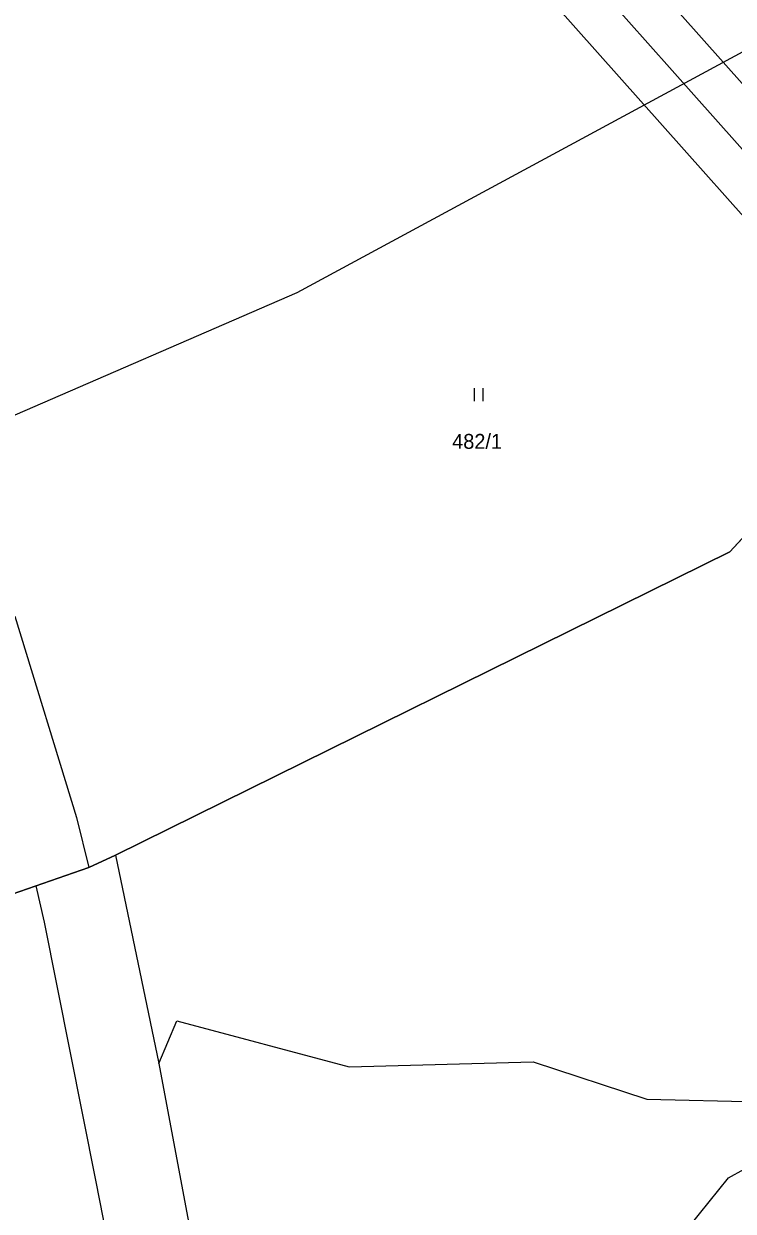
# Model space of a CAD drawing. Extents: x -866656 to -858817, y -1041816 to -1038653.
# Drawn here: x -865305.6 to -865224.7, y -1040508.5 to -1040373 of the extents above; entities that cross this region are included whole.
import ezdxf

# ---------------------------------------------------------------- set-up
doc = ezdxf.new("R2010")
doc.units = 0
for name, color, linetype in [('Hranice parcel', 7, 'Continuous'), ('Parcelní čísla', 7, 'Continuous'), ('Polygon ku', 7, 'Continuous'), ('tisk ramy', 7, 'Continuous'), ('Vrstva 1', 7, 'Continuous'), ('Značky kultur', 7, 'Continuous')]:
    doc.layers.add(name, color=color, linetype=linetype)

msp = doc.modelspace()

# ---------------------------------------------------------------- linework, layer by layer
at = {"layer": 'Hranice parcel'}
for p, q in [((-865274.41, -1040403.65), (-865209.81, -1040368.76)), ((-865314.32, -1040420.99), (-865274.41, -1040403.65)), ((-865209.9, -1040416.83), (-865225.09, -1040433.26)), ((-865225.09, -1040433.26), (-865295.15, -1040467.85)), ((-865306.63, -1040440.6), (-865299.59, -1040463.57)), ((-865299.59, -1040463.57), (-865298.19, -1040469.26)), ((-865295.15, -1040467.85), (-865298.19, -1040469.26)), ((-865298.19, -1040469.26), (-865307.79, -1040472.62))]:
    msp.add_line(p, q, dxfattribs=at)
at = {"layer": 'Polygon ku'}
msp.add_lwpolyline([(-865553.85, -1040579.68), (-865510.62, -1040572.11), (-865509.07, -1040571.74), (-865500.17, -1040570.92), (-865404.62, -1040546.32), (-865387.94, -1040534.47), (-865368.9, -1040524.91), (-865362.15, -1040521.64), (-865361.14, -1040515.04), (-865345.74, -1040489.52), (-865307.79, -1040472.62), (-865298.19, -1040469.26), (-865295.15, -1040467.85), (-865225.09, -1040433.26), (-865209.9, -1040416.83), (-865186.14, -1040407.04), (-865178.9, -1040407.2), (-865178.19, -1040407.06), (-865174.32, -1040406.32), (-865159.45, -1040396.81), (-865145.02, -1040390.24), (-865109.21, -1040371.59)], dxfattribs=at)
at = {"layer": 'tisk ramy'}
for points in [[(-865732.63, -1039823.16), (-864894.8, -1040764.23), (-864672.98, -1040566.75), (-865510.81, -1039625.68)], [(-865511.22, -1039632.74), (-864680.04, -1040566.34), (-864894.39, -1040757.18), (-865725.57, -1039823.57)], [(-865718.52, -1039823.98), (-865030.3, -1040597.01), (-864823.41, -1040412.82), (-865511.63, -1039639.79)], [(-865511.63, -1039639.79), (-864823.41, -1040412.82), (-865030.3, -1040597.01), (-865718.52, -1039823.98)]]:
    msp.add_lwpolyline(points, close=True, dxfattribs=at)
at = {"layer": 'Vrstva 1'}
for p, q in [((-865295.15, -1040467.85), (-865290.21, -1040491.62)), ((-865303.25, -1040475.5), (-865304.17, -1040471.35)), ((-865297.37, -1040504.93), (-865303.25, -1040475.5)), ((-865290.21, -1040491.62), (-865288.13, -1040486.75)), ((-865288.13, -1040486.75), (-865268.5, -1040492)), ((-865290.21, -1040491.62), (-865283.69, -1040526.36)), ((-865268.5, -1040492), (-865247.49, -1040491.43)), ((-865247.49, -1040491.43), (-865234.53, -1040495.7)), ((-865234.53, -1040495.7), (-865209.89, -1040496.23)), ((-865225.24, -1040504.64), (-865209.89, -1040496.23)), ((-865288.03, -1040551.96), (-865297.37, -1040504.93)), ((-865238.1, -1040520.68), (-865225.24, -1040504.64))]:
    msp.add_line(p, q, dxfattribs=at)
at = {"layer": 'Značky kultur'}
for p, q in [((-865254.21, -1040416.08), (-865254.21, -1040414.58)), ((-865253.21, -1040416.08), (-865253.21, -1040414.58))]:
    msp.add_line(p, q, dxfattribs=at)

# ---------------------------------------------------------------- texts
at = {"layer": 'Parcelní čísla'}
msp.add_text('482/1', height=1.7, dxfattribs=at).set_placement((-865256.74, -1040421.5))

doc.saveas('drawing.dxf')
